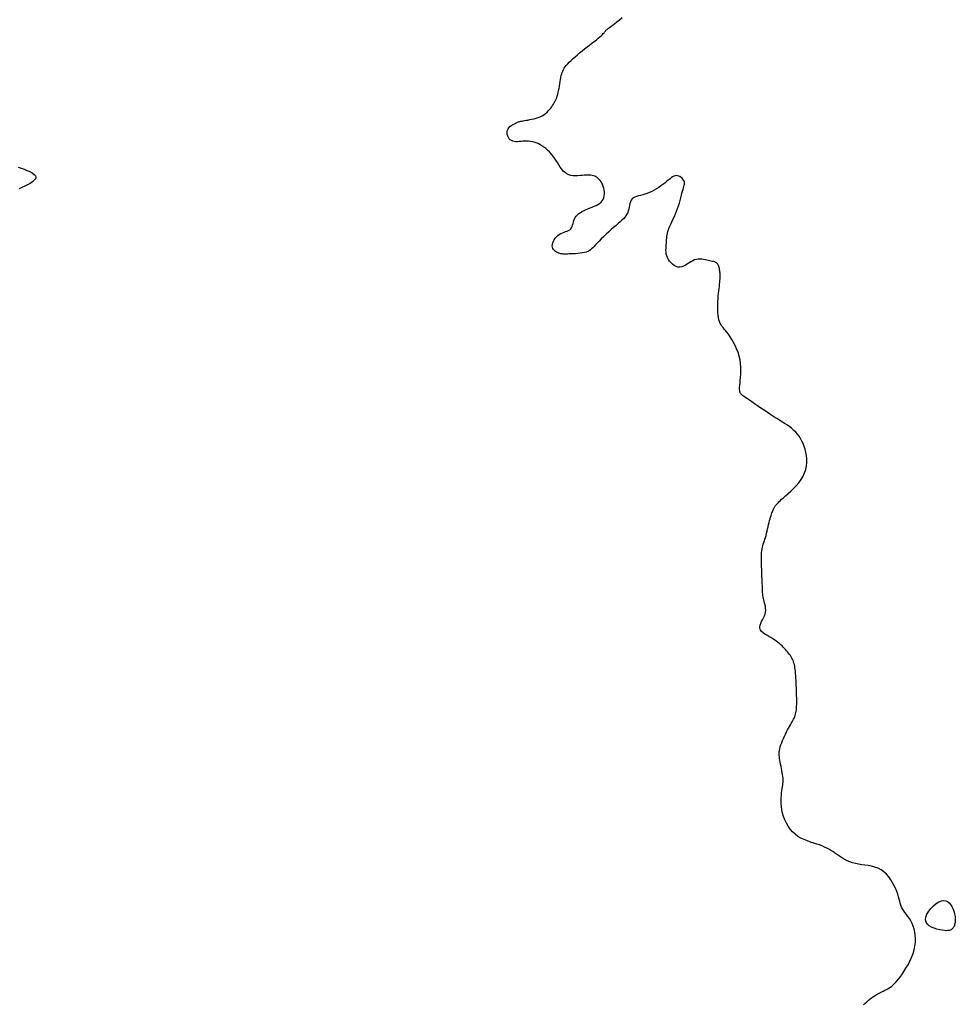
# Model space of a CAD drawing. Header units: millimetres. Extents: x 32690613 to 32693367, y 5343692 to 5344708.
# Tile 841 of 1009: x 32693042 to 32693073, y 5344272 to 5344305. Entities that reach past the tile are written whole.
import ezdxf

# ---------------------------------------------------------------- set-up
doc = ezdxf.new("R2010")
doc.units = ezdxf.units.MM
doc.header["$LTSCALE"] = 20
doc.layers.add('02-DGM_HL_492.00', color=82, linetype='Continuous')

msp = doc.modelspace()

# ---------------------------------------------------------------- linework, layer by layer
at = {"layer": '02-DGM_HL_492.00', "elevation": 492, "flags": 128}
for points in [[(32693070.119, 5344271.692), (32693070.166, 5344271.738), (32693070.217, 5344271.785), (32693070.27, 5344271.831), (32693070.326, 5344271.877), (32693070.385, 5344271.922), (32693070.448, 5344271.964), (32693070.512, 5344272.004), (32693070.577, 5344272.043), (32693070.643, 5344272.079), (32693070.707, 5344272.113), (32693070.769, 5344272.145), (32693070.828, 5344272.175), (32693070.883, 5344272.203), (32693070.933, 5344272.229), (32693070.979, 5344272.256), (32693071.022, 5344272.284), (32693071.065, 5344272.316), (32693071.109, 5344272.354), (32693071.156, 5344272.4), (32693071.206, 5344272.456), (32693071.262, 5344272.523), (32693071.325, 5344272.603), (32693071.393, 5344272.696), (32693071.464, 5344272.798), (32693071.534, 5344272.909), (32693071.602, 5344273.026), (32693071.666, 5344273.148), (32693071.723, 5344273.274), (32693071.77, 5344273.401), (32693071.806, 5344273.527), (32693071.831, 5344273.652), (32693071.846, 5344273.774), (32693071.85, 5344273.894), (32693071.845, 5344274.009), (32693071.83, 5344274.118), (32693071.807, 5344274.222), (32693071.776, 5344274.318), (32693071.738, 5344274.407), (32693071.694, 5344274.488), (32693071.646, 5344274.564), (32693071.597, 5344274.634), (32693071.548, 5344274.701), (32693071.501, 5344274.765), (32693071.458, 5344274.827), (32693071.42, 5344274.888), (32693071.39, 5344274.95), (32693071.366, 5344275.012), (32693071.345, 5344275.077), (32693071.327, 5344275.145), (32693071.308, 5344275.217), (32693071.287, 5344275.293), (32693071.262, 5344275.376), (32693071.231, 5344275.464), (32693071.192, 5344275.56), (32693071.145, 5344275.66), (32693071.09, 5344275.762), (32693071.028, 5344275.863), (32693070.958, 5344275.959), (32693070.88, 5344276.049), (32693070.795, 5344276.128), (32693070.702, 5344276.194), (32693070.603, 5344276.246), (32693070.498, 5344276.284), (32693070.389, 5344276.312), (32693070.278, 5344276.333), (32693070.167, 5344276.349), (32693070.057, 5344276.363), (32693069.95, 5344276.379), (32693069.848, 5344276.399), (32693069.752, 5344276.425), (32693069.662, 5344276.458), (32693069.577, 5344276.494), (32693069.497, 5344276.535), (32693069.422, 5344276.579), (32693069.35, 5344276.624), (32693069.282, 5344276.669), (32693069.216, 5344276.714), (32693069.153, 5344276.758), (32693069.091, 5344276.8), (32693069.028, 5344276.84), (32693068.963, 5344276.879), (32693068.895, 5344276.917), (32693068.822, 5344276.952), (32693068.743, 5344276.987), (32693068.656, 5344277.02), (32693068.562, 5344277.052), (32693068.46, 5344277.084), (32693068.355, 5344277.117), (32693068.247, 5344277.155), (32693068.139, 5344277.198), (32693068.033, 5344277.248), (32693067.932, 5344277.306), (32693067.837, 5344277.375), (32693067.751, 5344277.455), (32693067.674, 5344277.546), (32693067.606, 5344277.644), (32693067.546, 5344277.749), (32693067.496, 5344277.858), (32693067.454, 5344277.97), (32693067.421, 5344278.082), (32693067.397, 5344278.192), (32693067.381, 5344278.299), (32693067.373, 5344278.401), (32693067.371, 5344278.499), (32693067.374, 5344278.592), (32693067.38, 5344278.679), (32693067.39, 5344278.76), (32693067.4, 5344278.834), (32693067.411, 5344278.901), (32693067.42, 5344278.96), (32693067.428, 5344279.014), (32693067.434, 5344279.063), (32693067.438, 5344279.109), (32693067.44, 5344279.155), (32693067.44, 5344279.201), (32693067.437, 5344279.251), (32693067.431, 5344279.305), (32693067.422, 5344279.365), (32693067.411, 5344279.43), (32693067.398, 5344279.498), (32693067.383, 5344279.569), (32693067.369, 5344279.64), (32693067.354, 5344279.711), (32693067.341, 5344279.779), (32693067.329, 5344279.843), (32693067.32, 5344279.903), (32693067.313, 5344279.959), (32693067.309, 5344280.012), (32693067.308, 5344280.065), (32693067.311, 5344280.117), (32693067.318, 5344280.171), (32693067.329, 5344280.228), (32693067.345, 5344280.289), (32693067.366, 5344280.354), (32693067.391, 5344280.424), (32693067.419, 5344280.497), (32693067.451, 5344280.571), (32693067.484, 5344280.645), (32693067.518, 5344280.718), (32693067.553, 5344280.788), (32693067.587, 5344280.854), (32693067.621, 5344280.915), (32693067.653, 5344280.972), (32693067.683, 5344281.025), (32693067.712, 5344281.074), (32693067.74, 5344281.121), (32693067.765, 5344281.166), (32693067.787, 5344281.209), (32693067.808, 5344281.252), (32693067.826, 5344281.294), (32693067.841, 5344281.337), (32693067.854, 5344281.382), (32693067.865, 5344281.428), (32693067.874, 5344281.476), (32693067.881, 5344281.528), (32693067.886, 5344281.584), (32693067.89, 5344281.644), (32693067.892, 5344281.709), (32693067.893, 5344281.779), (32693067.892, 5344281.852), (32693067.891, 5344281.929), (32693067.889, 5344282.008), (32693067.886, 5344282.09), (32693067.883, 5344282.172), (32693067.88, 5344282.255), (32693067.877, 5344282.339), (32693067.873, 5344282.421), (32693067.87, 5344282.502), (32693067.865, 5344282.581), (32693067.861, 5344282.658), (32693067.855, 5344282.731), (32693067.849, 5344282.801), (32693067.842, 5344282.865), (32693067.834, 5344282.925), (32693067.824, 5344282.98), (32693067.813, 5344283.031), (32693067.801, 5344283.079), (32693067.786, 5344283.124), (32693067.77, 5344283.168), (32693067.751, 5344283.209), (32693067.73, 5344283.25), (32693067.706, 5344283.291), (32693067.68, 5344283.332), (32693067.652, 5344283.372), (32693067.621, 5344283.413), (32693067.589, 5344283.453), (32693067.554, 5344283.494), (32693067.518, 5344283.534), (32693067.481, 5344283.574), (32693067.442, 5344283.614), (32693067.402, 5344283.654), (32693067.359, 5344283.694), (32693067.313, 5344283.734), (32693067.264, 5344283.774), (32693067.212, 5344283.814), (32693067.155, 5344283.853), (32693067.093, 5344283.893), (32693067.027, 5344283.932), (32693066.959, 5344283.971), (32693066.891, 5344284.011), (32693066.826, 5344284.052), (32693066.768, 5344284.095), (32693066.72, 5344284.14), (32693066.684, 5344284.187), (32693066.663, 5344284.237), (32693066.659, 5344284.29), (32693066.669, 5344284.346), (32693066.691, 5344284.405), (32693066.72, 5344284.465), (32693066.753, 5344284.527), (32693066.786, 5344284.59), (32693066.816, 5344284.653), (32693066.839, 5344284.717), (32693066.852, 5344284.78), (32693066.857, 5344284.842), (32693066.854, 5344284.903), (32693066.846, 5344284.964), (32693066.835, 5344285.022), (32693066.821, 5344285.079), (32693066.806, 5344285.135), (32693066.792, 5344285.187), (32693066.781, 5344285.238), (32693066.772, 5344285.287), (32693066.766, 5344285.335), (32693066.76, 5344285.384), (32693066.756, 5344285.434), (32693066.753, 5344285.487), (32693066.751, 5344285.543), (32693066.748, 5344285.603), (32693066.746, 5344285.668), (32693066.743, 5344285.737), (32693066.74, 5344285.811), (32693066.737, 5344285.887), (32693066.734, 5344285.966), (32693066.731, 5344286.048), (32693066.728, 5344286.13), (32693066.725, 5344286.213), (32693066.721, 5344286.296), (32693066.718, 5344286.379), (32693066.716, 5344286.46), (32693066.715, 5344286.54), (32693066.716, 5344286.616), (32693066.718, 5344286.69), (32693066.722, 5344286.76), (32693066.728, 5344286.825), (32693066.738, 5344286.886), (32693066.749, 5344286.942), (32693066.763, 5344286.996), (32693066.779, 5344287.049), (32693066.796, 5344287.102), (32693066.813, 5344287.157), (32693066.831, 5344287.214), (32693066.85, 5344287.275), (32693066.868, 5344287.34), (32693066.886, 5344287.41), (32693066.904, 5344287.482), (32693066.922, 5344287.555), (32693066.939, 5344287.629), (32693066.956, 5344287.701), (32693066.973, 5344287.77), (32693066.989, 5344287.836), (32693067.005, 5344287.897), (32693067.021, 5344287.952), (32693067.036, 5344288.003), (32693067.051, 5344288.049), (32693067.066, 5344288.091), (32693067.08, 5344288.129), (32693067.094, 5344288.163), (32693067.107, 5344288.193), (32693067.119, 5344288.219), (32693067.131, 5344288.243), (32693067.143, 5344288.264), (32693067.155, 5344288.283), (32693067.166, 5344288.301), (32693067.178, 5344288.317), (32693067.189, 5344288.333), (32693067.201, 5344288.349), (32693067.213, 5344288.366), (32693067.227, 5344288.384), (32693067.245, 5344288.405), (32693067.268, 5344288.43), (32693067.299, 5344288.46), (32693067.337, 5344288.497), (32693067.386, 5344288.542), (32693067.447, 5344288.595), (32693067.52, 5344288.658), (32693067.603, 5344288.731), (32693067.693, 5344288.811), (32693067.785, 5344288.9), (32693067.876, 5344288.995), (32693067.962, 5344289.095), (32693068.039, 5344289.201), (32693068.105, 5344289.311), (32693068.155, 5344289.424), (32693068.191, 5344289.54), (32693068.214, 5344289.656), (32693068.225, 5344289.772), (32693068.225, 5344289.887), (32693068.216, 5344289.999), (32693068.198, 5344290.107), (32693068.174, 5344290.21), (32693068.144, 5344290.308), (32693068.108, 5344290.4), (32693068.067, 5344290.486), (32693068.022, 5344290.567), (32693067.971, 5344290.643), (32693067.917, 5344290.713), (32693067.858, 5344290.78), (32693067.795, 5344290.842), (32693067.728, 5344290.9), (32693067.657, 5344290.955), (32693067.582, 5344291.009), (32693067.502, 5344291.062), (32693067.417, 5344291.117), (32693067.327, 5344291.173), (32693067.232, 5344291.232), (32693067.131, 5344291.296), (32693067.024, 5344291.364), (32693066.913, 5344291.437), (32693066.802, 5344291.511), (32693066.691, 5344291.586), (32693066.585, 5344291.658), (32693066.485, 5344291.726), (32693066.394, 5344291.789), (32693066.314, 5344291.844), (32693066.247, 5344291.891), (32693066.192, 5344291.929), (32693066.148, 5344291.96), (32693066.114, 5344291.985), (32693066.086, 5344292.006), (32693066.065, 5344292.023), (32693066.048, 5344292.039), (32693066.034, 5344292.054), (32693066.022, 5344292.07), (32693066.011, 5344292.088), (32693066.002, 5344292.109), (32693065.995, 5344292.137), (32693065.991, 5344292.171), (32693065.989, 5344292.214), (32693065.99, 5344292.267), (32693065.995, 5344292.332), (32693066.002, 5344292.411), (32693066.011, 5344292.501), (32693066.021, 5344292.601), (32693066.028, 5344292.709), (32693066.031, 5344292.824), (32693066.029, 5344292.944), (32693066.02, 5344293.066), (32693066.002, 5344293.19), (32693065.973, 5344293.314), (32693065.935, 5344293.436), (32693065.89, 5344293.554), (32693065.839, 5344293.668), (32693065.785, 5344293.775), (32693065.729, 5344293.874), (32693065.672, 5344293.964), (32693065.618, 5344294.043), (32693065.567, 5344294.11), (32693065.52, 5344294.168), (32693065.476, 5344294.218), (32693065.436, 5344294.265), (32693065.401, 5344294.31), (32693065.369, 5344294.357), (32693065.341, 5344294.407), (32693065.318, 5344294.465), (32693065.299, 5344294.531), (32693065.284, 5344294.605), (32693065.273, 5344294.686), (32693065.265, 5344294.773), (32693065.26, 5344294.863), (32693065.259, 5344294.955), (32693065.26, 5344295.048), (32693065.264, 5344295.141), (32693065.27, 5344295.232), (32693065.277, 5344295.32), (32693065.285, 5344295.406), (32693065.295, 5344295.488), (32693065.304, 5344295.567), (32693065.313, 5344295.642), (32693065.321, 5344295.712), (32693065.328, 5344295.777), (32693065.333, 5344295.837), (32693065.336, 5344295.893), (32693065.338, 5344295.944), (32693065.338, 5344295.992), (32693065.337, 5344296.037), (32693065.335, 5344296.079), (32693065.331, 5344296.119), (32693065.327, 5344296.158), (32693065.322, 5344296.196), (32693065.316, 5344296.233), (32693065.309, 5344296.269), (32693065.3, 5344296.302), (32693065.288, 5344296.333), (32693065.275, 5344296.362), (32693065.258, 5344296.387), (32693065.238, 5344296.409), (32693065.215, 5344296.427), (32693065.188, 5344296.442), (32693065.157, 5344296.455), (32693065.123, 5344296.466), (32693065.086, 5344296.475), (32693065.045, 5344296.485), (32693065, 5344296.494), (32693064.952, 5344296.505), (32693064.901, 5344296.517), (32693064.847, 5344296.529), (32693064.79, 5344296.54), (32693064.732, 5344296.549), (32693064.672, 5344296.552), (32693064.61, 5344296.55), (32693064.549, 5344296.541), (32693064.487, 5344296.523), (32693064.426, 5344296.495), (32693064.364, 5344296.46), (32693064.303, 5344296.421), (32693064.242, 5344296.381), (32693064.181, 5344296.344), (32693064.12, 5344296.313), (32693064.058, 5344296.291), (32693063.996, 5344296.281), (32693063.934, 5344296.286), (32693063.872, 5344296.305), (32693063.812, 5344296.335), (32693063.755, 5344296.376), (32693063.702, 5344296.424), (32693063.655, 5344296.479), (32693063.615, 5344296.538), (32693063.583, 5344296.599), (32693063.56, 5344296.66), (32693063.545, 5344296.722), (32693063.537, 5344296.784), (32693063.534, 5344296.845), (32693063.535, 5344296.905), (32693063.539, 5344296.965), (32693063.543, 5344297.024), (32693063.548, 5344297.081), (32693063.551, 5344297.137), (32693063.554, 5344297.191), (32693063.558, 5344297.246), (32693063.562, 5344297.3), (32693063.569, 5344297.356), (32693063.579, 5344297.413), (32693063.594, 5344297.472), (32693063.614, 5344297.534), (32693063.639, 5344297.599), (32693063.669, 5344297.667), (32693063.703, 5344297.739), (32693063.74, 5344297.814), (32693063.778, 5344297.892), (32693063.817, 5344297.973), (32693063.854, 5344298.058), (32693063.89, 5344298.145), (32693063.922, 5344298.235), (32693063.952, 5344298.327), (32693063.979, 5344298.418), (32693064.004, 5344298.508), (32693064.026, 5344298.595), (32693064.047, 5344298.677), (32693064.067, 5344298.752), (32693064.086, 5344298.82), (32693064.104, 5344298.879), (32693064.12, 5344298.929), (32693064.134, 5344298.974), (32693064.145, 5344299.013), (32693064.152, 5344299.048), (32693064.154, 5344299.081), (32693064.15, 5344299.112), (32693064.14, 5344299.144), (32693064.123, 5344299.178), (32693064.099, 5344299.212), (32693064.07, 5344299.244), (32693064.036, 5344299.274), (32693063.999, 5344299.299), (32693063.96, 5344299.319), (32693063.918, 5344299.331), (32693063.877, 5344299.334), (32693063.835, 5344299.328), (32693063.793, 5344299.312), (32693063.751, 5344299.288), (32693063.706, 5344299.257), (32693063.659, 5344299.22), (32693063.609, 5344299.178), (32693063.555, 5344299.133), (32693063.497, 5344299.086), (32693063.434, 5344299.037), (32693063.367, 5344298.988), (32693063.295, 5344298.94), (32693063.221, 5344298.893), (32693063.145, 5344298.849), (32693063.067, 5344298.808), (32693062.989, 5344298.772), (32693062.91, 5344298.741), (32693062.833, 5344298.715), (32693062.757, 5344298.694), (32693062.685, 5344298.676), (32693062.616, 5344298.658), (32693062.553, 5344298.639), (32693062.496, 5344298.617), (32693062.447, 5344298.589), (32693062.406, 5344298.554), (32693062.375, 5344298.511), (32693062.351, 5344298.461), (32693062.333, 5344298.404), (32693062.318, 5344298.345), (32693062.306, 5344298.282), (32693062.292, 5344298.22), (32693062.277, 5344298.159), (32693062.257, 5344298.1), (32693062.231, 5344298.046), (32693062.199, 5344297.995), (32693062.16, 5344297.946), (32693062.114, 5344297.897), (32693062.062, 5344297.847), (32693062.004, 5344297.794), (32693061.939, 5344297.738), (32693061.868, 5344297.675), (32693061.79, 5344297.607), (32693061.708, 5344297.533), (32693061.624, 5344297.456), (32693061.54, 5344297.377), (32693061.457, 5344297.299), (32693061.378, 5344297.223), (32693061.305, 5344297.151), (32693061.24, 5344297.085), (32693061.185, 5344297.026), (32693061.137, 5344296.974), (32693061.095, 5344296.929), (32693061.055, 5344296.89), (32693061.016, 5344296.857), (32693060.975, 5344296.828), (32693060.929, 5344296.804), (32693060.877, 5344296.785), (32693060.816, 5344296.769), (32693060.748, 5344296.756), (32693060.675, 5344296.745), (32693060.599, 5344296.737), (32693060.522, 5344296.731), (32693060.447, 5344296.727), (32693060.375, 5344296.724), (32693060.309, 5344296.721), (32693060.251, 5344296.719), (32693060.199, 5344296.717), (32693060.152, 5344296.717), (32693060.11, 5344296.718), (32693060.071, 5344296.722), (32693060.034, 5344296.728), (32693059.997, 5344296.737), (32693059.961, 5344296.749), (32693059.923, 5344296.765), (32693059.886, 5344296.785), (32693059.85, 5344296.809), (32693059.817, 5344296.837), (32693059.788, 5344296.869), (32693059.765, 5344296.905), (32693059.75, 5344296.946), (32693059.743, 5344296.991), (32693059.746, 5344297.039), (32693059.759, 5344297.091), (32693059.779, 5344297.144), (32693059.808, 5344297.196), (32693059.843, 5344297.247), (32693059.883, 5344297.295), (32693059.929, 5344297.338), (32693059.978, 5344297.375), (32693060.03, 5344297.405), (32693060.084, 5344297.429), (32693060.137, 5344297.449), (32693060.19, 5344297.467), (32693060.24, 5344297.485), (32693060.286, 5344297.504), (32693060.326, 5344297.528), (32693060.36, 5344297.557), (32693060.386, 5344297.593), (32693060.407, 5344297.635), (32693060.423, 5344297.682), (32693060.437, 5344297.732), (32693060.451, 5344297.784), (32693060.466, 5344297.837), (32693060.486, 5344297.888), (32693060.512, 5344297.938), (32693060.545, 5344297.984), (32693060.586, 5344298.027), (32693060.632, 5344298.067), (32693060.685, 5344298.104), (32693060.742, 5344298.139), (32693060.803, 5344298.171), (32693060.868, 5344298.201), (32693060.934, 5344298.23), (32693061.003, 5344298.257), (32693061.071, 5344298.283), (32693061.138, 5344298.311), (32693061.203, 5344298.339), (32693061.264, 5344298.371), (32693061.319, 5344298.405), (32693061.368, 5344298.445), (32693061.408, 5344298.49), (32693061.439, 5344298.541), (32693061.461, 5344298.598), (32693061.475, 5344298.659), (32693061.481, 5344298.722), (32693061.48, 5344298.786), (32693061.474, 5344298.85), (32693061.461, 5344298.913), (32693061.445, 5344298.972), (32693061.424, 5344299.028), (32693061.399, 5344299.079), (32693061.372, 5344299.126), (32693061.341, 5344299.168), (32693061.308, 5344299.206), (32693061.273, 5344299.239), (32693061.236, 5344299.268), (32693061.199, 5344299.292), (32693061.16, 5344299.312), (32693061.119, 5344299.327), (32693061.077, 5344299.339), (32693061.031, 5344299.346), (32693060.983, 5344299.351), (32693060.93, 5344299.352), (32693060.873, 5344299.35), (32693060.81, 5344299.346), (32693060.742, 5344299.339), (32693060.67, 5344299.332), (32693060.595, 5344299.327), (32693060.518, 5344299.325), (32693060.442, 5344299.329), (32693060.367, 5344299.339), (32693060.296, 5344299.359), (32693060.229, 5344299.389), (32693060.168, 5344299.432), (32693060.112, 5344299.485), (32693060.06, 5344299.548), (32693060.01, 5344299.617), (32693059.962, 5344299.69), (32693059.914, 5344299.766), (32693059.866, 5344299.843), (32693059.815, 5344299.918), (32693059.762, 5344299.99), (32693059.705, 5344300.059), (32693059.647, 5344300.123), (32693059.586, 5344300.182), (32693059.524, 5344300.237), (32693059.461, 5344300.287), (32693059.397, 5344300.331), (32693059.333, 5344300.369), (32693059.269, 5344300.401), (32693059.206, 5344300.427), (32693059.142, 5344300.448), (32693059.079, 5344300.463), (32693059.016, 5344300.474), (32693058.953, 5344300.481), (32693058.891, 5344300.483), (32693058.828, 5344300.483), (32693058.766, 5344300.479), (32693058.704, 5344300.474), (32693058.644, 5344300.468), (32693058.586, 5344300.465), (32693058.53, 5344300.464), (32693058.477, 5344300.469), (32693058.428, 5344300.48), (32693058.383, 5344300.499), (32693058.343, 5344300.526), (32693058.308, 5344300.562), (32693058.279, 5344300.604), (32693058.257, 5344300.65), (32693058.243, 5344300.7), (32693058.236, 5344300.75), (32693058.238, 5344300.8), (32693058.249, 5344300.847), (32693058.269, 5344300.891), (32693058.297, 5344300.931), (32693058.332, 5344300.967), (32693058.371, 5344301), (32693058.414, 5344301.029), (32693058.458, 5344301.054), (32693058.502, 5344301.076), (32693058.545, 5344301.095), (32693058.584, 5344301.111), (32693058.622, 5344301.124), (32693058.658, 5344301.135), (32693058.696, 5344301.144), (32693058.735, 5344301.153), (32693058.777, 5344301.161), (32693058.823, 5344301.169), (32693058.875, 5344301.178), (32693058.933, 5344301.187), (32693058.997, 5344301.199), (32693059.065, 5344301.212), (32693059.135, 5344301.228), (32693059.206, 5344301.247), (32693059.275, 5344301.27), (32693059.343, 5344301.297), (32693059.407, 5344301.328), (32693059.465, 5344301.364), (32693059.519, 5344301.404), (32693059.568, 5344301.447), (32693059.612, 5344301.492), (32693059.653, 5344301.539), (32693059.69, 5344301.585), (32693059.724, 5344301.631), (32693059.754, 5344301.675), (32693059.783, 5344301.717), (32693059.809, 5344301.757), (32693059.833, 5344301.797), (32693059.855, 5344301.838), (32693059.875, 5344301.882), (32693059.894, 5344301.928), (32693059.911, 5344301.98), (32693059.927, 5344302.037), (32693059.942, 5344302.102), (32693059.956, 5344302.171), (32693059.969, 5344302.245), (32693059.982, 5344302.32), (32693059.995, 5344302.396), (32693060.007, 5344302.47), (32693060.019, 5344302.541), (32693060.031, 5344302.607), (32693060.043, 5344302.667), (32693060.057, 5344302.722), (32693060.072, 5344302.772), (32693060.091, 5344302.82), (32693060.113, 5344302.866), (32693060.14, 5344302.911), (32693060.172, 5344302.958), (32693060.212, 5344303.008), (32693060.258, 5344303.06), (32693060.311, 5344303.116), (32693060.37, 5344303.174), (32693060.435, 5344303.235), (32693060.505, 5344303.298), (32693060.579, 5344303.362), (32693060.656, 5344303.427), (32693060.737, 5344303.493), (32693060.82, 5344303.558), (32693060.903, 5344303.623), (32693060.986, 5344303.687), (32693061.067, 5344303.749), (32693061.143, 5344303.808), (32693061.214, 5344303.863), (32693061.278, 5344303.914), (32693061.333, 5344303.961), (32693061.379, 5344304.002), (32693061.415, 5344304.038), (32693061.445, 5344304.069), (32693061.469, 5344304.096), (32693061.488, 5344304.12), (32693061.504, 5344304.141), (32693061.519, 5344304.16), (32693061.533, 5344304.177), (32693061.549, 5344304.193), (32693061.568, 5344304.209), (32693061.591, 5344304.227), (32693061.619, 5344304.248), (32693061.654, 5344304.274), (32693061.698, 5344304.307), (32693061.752, 5344304.347), (32693061.816, 5344304.397), (32693061.893, 5344304.457), (32693061.98, 5344304.525), (32693062.075, 5344304.601)], [(32693041.944, 5344299.618), (32693042.039, 5344299.584), (32693042.137, 5344299.547), (32693042.234, 5344299.508), (32693042.325, 5344299.466), (32693042.406, 5344299.422), (32693042.47, 5344299.376), (32693042.513, 5344299.328), (32693042.529, 5344299.279), (32693042.516, 5344299.228), (32693042.477, 5344299.177), (32693042.417, 5344299.126), (32693042.341, 5344299.076), (32693042.253, 5344299.027), (32693042.159, 5344298.98), (32693042.064, 5344298.936), (32693041.972, 5344298.895)]]:
    msp.add_lwpolyline(points, dxfattribs=at)
msp.add_lwpolyline([(32693072.716, 5344275.161), (32693072.794, 5344275.173), (32693072.863, 5344275.162), (32693072.923, 5344275.132), (32693072.976, 5344275.088), (32693073.021, 5344275.033), (32693073.06, 5344274.971), (32693073.092, 5344274.907), (32693073.118, 5344274.843), (32693073.138, 5344274.784), (32693073.154, 5344274.729), (32693073.165, 5344274.679), (32693073.173, 5344274.632), (32693073.177, 5344274.588), (32693073.178, 5344274.546), (32693073.177, 5344274.507), (32693073.174, 5344274.47), (32693073.17, 5344274.434), (32693073.164, 5344274.399), (32693073.156, 5344274.366), (32693073.146, 5344274.335), (32693073.135, 5344274.306), (32693073.121, 5344274.278), (32693073.105, 5344274.253), (32693073.086, 5344274.23), (32693073.065, 5344274.21), (32693073.039, 5344274.193), (32693073.009, 5344274.179), (32693072.972, 5344274.169), (32693072.928, 5344274.163), (32693072.876, 5344274.161), (32693072.814, 5344274.165), (32693072.741, 5344274.175), (32693072.657, 5344274.191), (32693072.567, 5344274.213), (32693072.475, 5344274.243), (32693072.387, 5344274.281), (32693072.309, 5344274.328), (32693072.246, 5344274.384), (32693072.203, 5344274.451), (32693072.185, 5344274.529), (32693072.196, 5344274.617), (32693072.233, 5344274.712), (32693072.291, 5344274.809), (32693072.365, 5344274.904), (32693072.449, 5344274.991), (32693072.539, 5344275.066), (32693072.63, 5344275.125)], close=True, dxfattribs=at)

doc.saveas('drawing.dxf')
